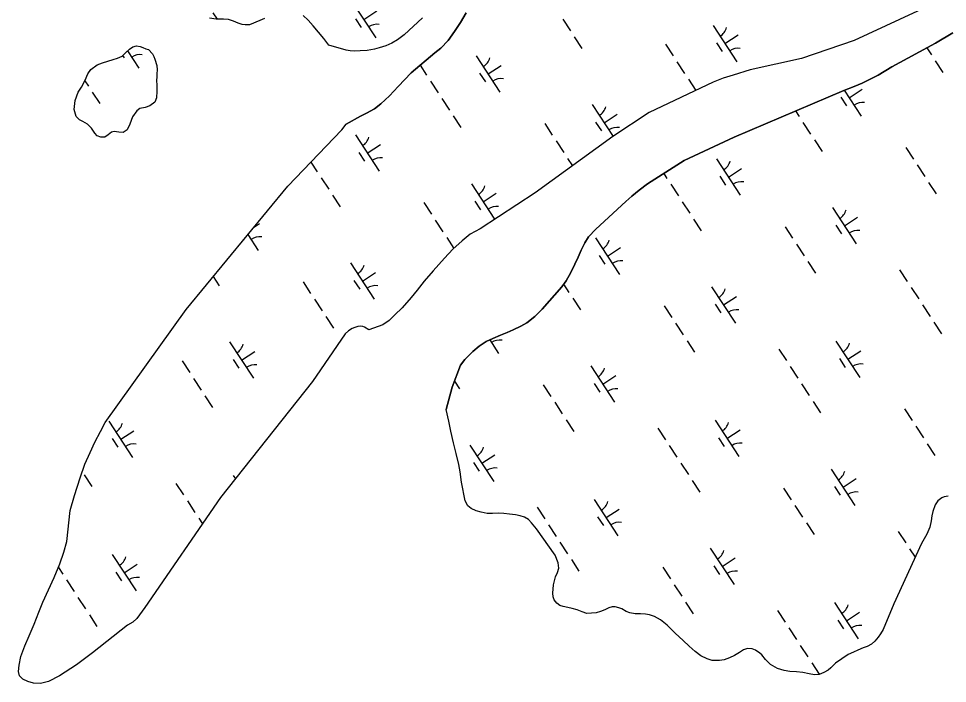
# Model space of a CAD drawing. Extents: x 3945642 to 3966284, y 206476 to 228921.
# Drawn here: x 3955547 to 3956617, y 214005 to 214771 of the extents above; entities that cross this region are included whole.
import ezdxf

# ---------------------------------------------------------------- set-up
doc = ezdxf.new("R2010")
doc.units = 0
doc.layers.add('V-TOPO-SHOR', color=7, linetype='Continuous')
doc.layers.add('V-WETL-SWMP', color=7, linetype='Continuous')

msp = doc.modelspace()

# ---------------------------------------------------------------- linework, layer by layer
at = {"layer": 'V-TOPO-SHOR'}
for points in [[(3956597.7, 214786.9), (3956509.2, 214745.9), (3956448.4, 214725.2), (3956389.5, 214711.9), (3956370, 214705.9), (3956358.2, 214702.3), (3956346.9, 214697.9), (3956273.1, 214662.9), (3956231.4, 214635.1), (3956141.8, 214570.3), (3956078.5, 214529.1), (3956067, 214522.6), (3956057.7, 214515.1), (3956047.1, 214505.4), (3956037.3, 214495.2), (3956024.4, 214480.6), (3956014.1, 214468.5), (3956005.9, 214458.2), (3955999.2, 214449.7), (3955988.6, 214437.9), (3955980.2, 214429.7), (3955973.8, 214423.5), (3955966.5, 214418.4), (3955950.4, 214412.7)], [(3956062.3, 214777.6), (3956055.7, 214766.6), (3956048.9, 214756.3), (3956041.5, 214745.7), (3956033.1, 214737.1), (3956026.4, 214731.5), (3955999, 214708.7), (3955984.2, 214692.8), (3955974, 214682), (3955964.1, 214672.9), (3955956.8, 214667.2), (3955947.7, 214662), (3955940.7, 214658.6), (3955924.2, 214649.5)], [(3956012.2, 214772), (3955991, 214752.5), (3955983.3, 214746.7), (3955977, 214742.9), (3955969.9, 214739.7), (3955962.3, 214737.4), (3955956.7, 214735.8), (3955948.6, 214734.3), (3955940.5, 214734), (3955934, 214733.5), (3955928.8, 214733.9), (3955924.1, 214734.5), (3955904.3, 214740.3)], [(3956622.8, 214754.8), (3956602.9, 214742.9), (3956552.5, 214715.5), (3956536.6, 214705.7), (3956526.7, 214700.9), (3956518.3, 214696.6), (3956509, 214692.8), (3956497.1, 214688.4), (3956370.8, 214634.6), (3956313.4, 214607.6), (3956271.2, 214580.8), (3956261.7, 214573.6), (3956253.3, 214566.7), (3956246.2, 214560.5), (3956211.6, 214528.5), (3956203.2, 214519.7), (3956198.9, 214512.7), (3956194.7, 214504.2), (3956191.4, 214496.1), (3956187.7, 214488.4), (3956182.8, 214478.6), (3956177.5, 214469.1), (3956172.4, 214462.1)], [(3956172.4, 214462.1), (3956149.8, 214436.4), (3956141.5, 214427.8), (3956132.4, 214420.8), (3956125.4, 214416.8), (3956116.7, 214412.6), (3956109.6, 214409.6), (3956101.9, 214406.6), (3956093.1, 214402.8), (3956085.3, 214399), (3956077.2, 214393.7), (3956070, 214387.6), (3956064.8, 214382.4), (3956061, 214378.6), (3956055.7, 214371.8), (3956046.3, 214346.6), (3956039.4, 214320.9)]]:
    msp.add_lwpolyline(points, dxfattribs=at)
at = {"layer": 'V-WETL-SWMP'}
for p, q in [((3955930.9, 214790.8), (3955958.3, 214749)), ((3955770.9, 214777.7), (3955775.8, 214770.3)), ((3955944.6, 214769.9), (3955959.6, 214779.8)), ((3955934.8, 214770.7), (3955941.4, 214760.7)), ((3956173.6, 214770.2), (3956182.4, 214756.8)), ((3956346.7, 214763.2), (3956374.1, 214721.4)), ((3956360.4, 214742.3), (3956375.4, 214752.2)), ((3956186.7, 214750.1), (3956195.5, 214736.7)), ((3956292, 214741.4), (3956300.7, 214728)), ((3956350.6, 214743.1), (3956357.2, 214733)), ((3955672.6, 214733.8), (3955685.5, 214714.1)), ((3956592.8, 214737.4), (3956598.1, 214729.2)), ((3955666.9, 214728.4), (3955668.7, 214725.7)), ((3956073.9, 214728.3), (3956101.3, 214686.5)), ((3956305.1, 214721.3), (3956313.9, 214707.9)), ((3956602.5, 214722.5), (3956611.3, 214709.1)), ((3956009.3, 214717.3), (3956016.9, 214705.8)), ((3956087.6, 214707.4), (3956102.7, 214717.2)), ((3955623.3, 214699.5), (3955627.4, 214693.2)), ((3956021.3, 214699.1), (3956030.1, 214685.7)), ((3956077.9, 214708.2), (3956084.5, 214698.1)), ((3956318.3, 214701.2), (3956326.7, 214688.4)), ((3956497.6, 214688.6), (3956517.1, 214658.8)), ((3956503.4, 214679.7), (3956518.5, 214689.6)), ((3955631.8, 214686.5), (3955640.6, 214673.2)), ((3956034.4, 214679), (3956043.2, 214665.6)), ((3956493.7, 214680.5), (3956500.3, 214670.5)), ((3956207.5, 214672.1), (3956231.6, 214635.2)), ((3956047.6, 214658.9), (3956056.4, 214645.5)), ((3956221.2, 214651.1), (3956236.3, 214661)), ((3956441.5, 214664.7), (3956445.9, 214658.1)), ((3956152.8, 214650.2), (3956161.6, 214636.8)), ((3956211.5, 214651.9), (3956218.1, 214641.9)), ((3956450.2, 214651.4), (3956459, 214638)), ((3955934.8, 214637.1), (3955962.2, 214595.3)), ((3955948.5, 214616.2), (3955963.6, 214626.1)), ((3956166, 214630.1), (3956174.7, 214616.8)), ((3956463.4, 214631.3), (3956472.2, 214617.9)), ((3955938.8, 214617), (3955945.3, 214607)), ((3956568.6, 214622.6), (3956577.4, 214609.2)), ((3955883.6, 214605.8), (3955890.9, 214594.5)), ((3956179.1, 214610.1), (3956184.8, 214601.4)), ((3956350.6, 214609.5), (3956378, 214567.7)), ((3956581.8, 214602.5), (3956590.5, 214589.1)), ((3956289.8, 214592.7), (3956293.6, 214587)), ((3956364.3, 214588.6), (3956379.4, 214598.5)), ((3955895.3, 214587.8), (3955904.1, 214574.5)), ((3956068.4, 214580.9), (3956095.2, 214540)), ((3956298, 214580.3), (3956306.7, 214566.9)), ((3956354.6, 214589.4), (3956361.1, 214579.3)), ((3956594.9, 214582.4), (3956603.7, 214569.1)), ((3956082.1, 214560), (3956097.1, 214569.9)), ((3955908.5, 214567.8), (3955917.2, 214554.4)), ((3956013.7, 214559.1), (3956022.5, 214545.7)), ((3956072.3, 214560.8), (3956078.9, 214550.7)), ((3956311.1, 214560.2), (3956319.9, 214546.8)), ((3956484.2, 214553.3), (3956511.6, 214511.5)), ((3956026.8, 214539), (3956035.6, 214525.6)), ((3956324.3, 214540.2), (3956333, 214526.8)), ((3956497.9, 214532.4), (3956512.9, 214542.2)), ((3955817.7, 214530.5), (3955824.4, 214534.9)), ((3956429.5, 214531.4), (3956438.3, 214518.1)), ((3956488.1, 214533.2), (3956494.7, 214523.1)), ((3955805.9, 214516.2), (3955806.2, 214515.8)), ((3955811.1, 214522.5), (3955823.1, 214504.1)), ((3956040, 214518.9), (3956048.2, 214506.4)), ((3956211.5, 214518.4), (3956238.9, 214476.5)), ((3956225.2, 214497.4), (3956240.2, 214507.3)), ((3956442.6, 214511.4), (3956451.4, 214498)), ((3956215.4, 214498.2), (3956222, 214488.2)), ((3955929.2, 214489.7), (3955956.6, 214447.9)), ((3956455.8, 214491.3), (3956464.6, 214477.9)), ((3955771.1, 214474), (3955778.1, 214463.2)), ((3955942.9, 214468.8), (3955958, 214478.7)), ((3956561.5, 214481.6), (3956570.2, 214468.2)), ((3955874.6, 214467.9), (3955883.3, 214454.5)), ((3955933.2, 214469.6), (3955939.8, 214459.6)), ((3956174.6, 214465.1), (3956180.7, 214455.7)), ((3956345, 214462.1), (3956372.4, 214420.3)), ((3956574.6, 214461.5), (3956583.4, 214448.2)), ((3955887.7, 214447.8), (3955896.5, 214434.5)), ((3956185.1, 214449), (3956193.9, 214435.6)), ((3956349, 214442), (3956355.6, 214432)), ((3956358.7, 214441.2), (3956373.8, 214451.1)), ((3956587.8, 214441.5), (3956596.5, 214428.1)), ((3956290.3, 214440.3), (3956299.1, 214426.9)), ((3955900.9, 214427.8), (3955909.6, 214414.4)), ((3956303.5, 214420.2), (3956312.3, 214406.8)), ((3956600.9, 214421.4), (3956609.7, 214408)), ((3955790.1, 214398.6), (3955817.5, 214356.8)), ((3956089.5, 214401), (3956099.7, 214385.4)), ((3956316.7, 214400.1), (3956325.4, 214386.8)), ((3956488.1, 214399.6), (3956515.5, 214357.8)), ((3956082.7, 214397.3), (3956082.9, 214397)), ((3956422.3, 214390.5), (3956431.1, 214377.1)), ((3956501.8, 214378.7), (3956516.9, 214388.5)), ((3955794.1, 214378.5), (3955800.6, 214368.4)), ((3955803.8, 214377.7), (3955818.9, 214387.5)), ((3956492.1, 214379.5), (3956498.6, 214369.4)), ((3955735.4, 214376.8), (3955744.2, 214363.4)), ((3956205.9, 214371), (3956233.3, 214329.2)), ((3956435.5, 214370.4), (3956444.2, 214357)), ((3955748.6, 214356.7), (3955757.3, 214343.3)), ((3956219.6, 214350.1), (3956234.7, 214359.9)), ((3956048.8, 214353.5), (3956054.7, 214344.5)), ((3956151.2, 214349.1), (3956160, 214335.8)), ((3956209.9, 214350.9), (3956216.4, 214340.8)), ((3956448.6, 214350.3), (3956457.4, 214336.9)), ((3955761.7, 214336.6), (3955770.5, 214323.2)), ((3956164.4, 214329.1), (3956173.1, 214315.7)), ((3956461.8, 214330.2), (3956470.5, 214316.9)), ((3956567, 214321.5), (3956575.8, 214308.1)), ((3955651, 214307.4), (3955678.4, 214265.6)), ((3956177.5, 214309), (3956186.3, 214295.6)), ((3956349, 214308.4), (3956376.4, 214266.6)), ((3955664.7, 214286.5), (3955679.7, 214296.4)), ((3956283.2, 214299.3), (3956292, 214285.9)), ((3956362.7, 214287.5), (3956377.7, 214297.4)), ((3956580.2, 214301.5), (3956588.9, 214288.1)), ((3955654.9, 214287.3), (3955661.5, 214277.3)), ((3956352.9, 214288.3), (3956359.5, 214278.3)), ((3956593.3, 214281.4), (3956602.1, 214268)), ((3956066.8, 214279.8), (3956094.2, 214238)), ((3956296.3, 214279.2), (3956305.1, 214265.9)), ((3956070.7, 214259.7), (3956077.3, 214249.7)), ((3956080.5, 214258.9), (3956095.5, 214268.8)), ((3956309.5, 214259.2), (3956318.3, 214245.8)), ((3956482.6, 214252.2), (3956510, 214210.4)), ((3955622.6, 214245.5), (3955631.3, 214232.1)), ((3955794, 214244.9), (3955796.7, 214240.9)), ((3956322.6, 214239.1), (3956331.4, 214225.7)), ((3956496.3, 214231.3), (3956511.3, 214241.2)), ((3955728.2, 214235.8), (3955737, 214222.4)), ((3956427.9, 214230.4), (3956436.6, 214217)), ((3956486.5, 214232.1), (3956493.1, 214222.1)), ((3956209.8, 214217.3), (3956237.2, 214175.5)), ((3955741.4, 214215.7), (3955750.2, 214202.3)), ((3956144, 214208.2), (3956152.8, 214194.8)), ((3956223.5, 214196.4), (3956238.6, 214206.2)), ((3956441, 214210.3), (3956449.8, 214196.9)), ((3955754.5, 214195.6), (3955758.8, 214189.2)), ((3956213.8, 214197.2), (3956220.4, 214187.1)), ((3956157.2, 214188.1), (3956166, 214174.7)), ((3956454.2, 214190.2), (3956462.9, 214176.8)), ((3956559.8, 214180.5), (3956568.6, 214167.2)), ((3956170.3, 214168), (3956179.1, 214154.6)), ((3955654.9, 214153.8), (3955682.3, 214111.9)), ((3956343.4, 214161.1), (3956370.8, 214119.2)), ((3956573, 214160.5), (3956579.4, 214150.8)), ((3955668.6, 214132.8), (3955683.7, 214142.7)), ((3956183.5, 214147.9), (3956192.3, 214134.6)), ((3956357.1, 214140.1), (3956372.2, 214150)), ((3955592.9, 214138.8), (3955597.9, 214131.2)), ((3955658.9, 214133.6), (3955665.4, 214123.6)), ((3956288.7, 214139.2), (3956297.5, 214125.8)), ((3956347.4, 214140.9), (3956354, 214130.9)), ((3955602.3, 214124.6), (3955611, 214111.2)), ((3956301.9, 214119.1), (3956310.7, 214105.8)), ((3955615.4, 214104.5), (3955624.2, 214091.1)), ((3956315, 214099.1), (3956323.8, 214085.7)), ((3956420.7, 214089.4), (3956429.5, 214076)), ((3956486.5, 214098.5), (3956513.9, 214056.7)), ((3955628.6, 214084.4), (3955637.3, 214071)), ((3956490.5, 214078.4), (3956497, 214068.4)), ((3956500.2, 214077.6), (3956515.3, 214087.5)), ((3956433.9, 214069.3), (3956442.6, 214055.9)), ((3956447, 214049.2), (3956455.8, 214035.9)), ((3956460.2, 214029.2), (3956468.9, 214015.9))]:
    msp.add_line(p, q, dxfattribs=at)
for points in [[(3956597.7, 214786.9), (3956509.2, 214745.9), (3956448.4, 214725.2), (3956389.5, 214711.9), (3956370, 214705.9), (3956358.2, 214702.3), (3956346.9, 214697.9), (3956273.1, 214662.9), (3956231.4, 214635.1), (3956141.8, 214570.3), (3956078.5, 214529.1), (3956067, 214522.6), (3956057.7, 214515.1), (3956047.1, 214505.4), (3956037.3, 214495.2), (3956024.4, 214480.6), (3956014.1, 214468.5), (3956005.9, 214458.2), (3955999.2, 214449.7), (3955988.6, 214437.9), (3955980.2, 214429.7), (3955973.8, 214423.5), (3955966.5, 214418.4), (3955950.4, 214412.7), (3955945.3, 214415.8), (3955943.5, 214416.4), (3955940.4, 214416.7), (3955937.5, 214416.3)], [(3955646.7, 214305.8), (3955739.9, 214436.2), (3955857, 214578.2), (3955919.4, 214643), (3955924.2, 214649.5), (3955940.7, 214658.6), (3955947.7, 214662), (3955956.8, 214667.2), (3955964.1, 214672.9), (3955974, 214682), (3955984.2, 214692.8), (3955999, 214708.7), (3956026.4, 214731.5), (3956033.1, 214737.1), (3956041.5, 214745.7), (3956048.9, 214756.3), (3956055.7, 214766.6), (3956062.3, 214777.6)], [(3956012.2, 214772), (3955991, 214752.5), (3955983.3, 214746.7), (3955977, 214742.9), (3955969.9, 214739.7), (3955962.3, 214737.4), (3955956.7, 214735.8), (3955948.6, 214734.3), (3955940.5, 214734), (3955934, 214733.5), (3955928.8, 214733.9), (3955924.1, 214734.5), (3955904.3, 214740.3), (3955898.4, 214748), (3955892.5, 214755.3), (3955886.3, 214762.6), (3955880.5, 214769.1), (3955874.7, 214774.7)], [(3955830.2, 214771.2), (3955824.9, 214768.9), (3955812.8, 214764), (3955807.8, 214763.8), (3955804.4, 214764.4), (3955799.8, 214765.9), (3955794.7, 214768.1), (3955788.9, 214769.9), (3955783, 214770.4), (3955774.6, 214770.3), (3955767, 214771.4)], [(3956174.2, 214094.1), (3956170.4, 214095.1), (3956166.9, 214097.8), (3956163.8, 214101.5), (3956162.4, 214105.1), (3956162, 214109.4), (3956162.8, 214118.8), (3956165.2, 214128.1), (3956167.4, 214133.1), (3956169, 214138.3), (3956168.4, 214144.2), (3956164.8, 214153.2), (3956143.3, 214183.5), (3956137.8, 214190.3), (3956134.1, 214194), (3956129.5, 214197), (3956124.5, 214198.4), (3956119.3, 214199.4), (3956112.4, 214200.2), (3956105.8, 214200.9), (3956099.1, 214201.3), (3956092.7, 214201.2), (3956086.5, 214201.1), (3956079.8, 214202.5), (3956074.1, 214204.3), (3956068.3, 214206.8), (3956064.5, 214210), (3956061.3, 214215.5), (3956057.2, 214237), (3956055.4, 214249), (3956053.8, 214257.6), (3956051, 214270.2), (3956047.9, 214282.3), (3956044.9, 214296), (3956042.6, 214307.5), (3956039.4, 214320.9), (3956046.3, 214346.6), (3956055.7, 214371.8), (3956061, 214378.6), (3956064.8, 214382.4), (3956070, 214387.6), (3956077.2, 214393.7), (3956085.3, 214399), (3956093.1, 214402.8), (3956101.9, 214406.6), (3956109.6, 214409.6), (3956116.7, 214412.6), (3956125.4, 214416.8), (3956132.4, 214420.8), (3956141.5, 214427.8), (3956149.8, 214436.4), (3956172.4, 214462.1), (3956177.5, 214469.1), (3956182.8, 214478.6), (3956187.7, 214488.4), (3956191.4, 214496.1), (3956194.7, 214504.2), (3956198.9, 214512.7), (3956203.2, 214519.7), (3956211.6, 214528.5), (3956246.2, 214560.5), (3956253.3, 214566.7), (3956261.7, 214573.6), (3956271.2, 214580.8), (3956313.4, 214607.6), (3956370.8, 214634.6), (3956497.1, 214688.4), (3956509, 214692.8), (3956518.3, 214696.6), (3956526.7, 214700.9), (3956536.6, 214705.7), (3956552.5, 214715.5), (3956602.9, 214742.9), (3956622.8, 214754.8)], [(3955937.5, 214416.3), (3955934.2, 214415.4), (3955931.1, 214414.2), (3955926.9, 214411.5), (3955923.1, 214408), (3955885.6, 214353), (3955779.7, 214219.6), (3955692.5, 214093), (3955683.2, 214080.3), (3955678.7, 214076.1), (3955672.3, 214072.3), (3955632.2, 214040.6), (3955613.8, 214026.9), (3955594.3, 214014.1), (3955581.4, 214007.6), (3955572.3, 214005.4), (3955564.4, 214005.7), (3955557.7, 214007.4), (3955552.1, 214010.4), (3955548.2, 214014.2), (3955547.1, 214019.1), (3955547.8, 214026.5), (3955549.8, 214036.2), (3955554.3, 214048.5), (3955559.3, 214060.3), (3955565, 214073.5), (3955570.4, 214087.4), (3955575, 214098.8), (3955581.4, 214113), (3955588, 214127.3), (3955594.7, 214143.1), (3955599, 214156.4), (3955602.5, 214169), (3955606.3, 214204.4), (3955611.5, 214221.8), (3955617.8, 214242.1), (3955623.5, 214257.7), (3955629.5, 214271.2), (3955635, 214283.4), (3955641.3, 214295.5), (3955646.7, 214305.8)], [(3956617.5, 214221.1), (3956612.7, 214220.1), (3956610, 214219), (3956605.4, 214215.5), (3956602.3, 214211), (3956599.8, 214203.4), (3956598.7, 214198.5), (3956597.9, 214192.5), (3956596.1, 214185.5), (3956592.8, 214177.4), (3956586.6, 214166.6), (3956554.9, 214097.1), (3956542.5, 214067.5), (3956539.6, 214062.4), (3956536.9, 214058.7), (3956532.9, 214054.1), (3956528.9, 214050.6), (3956524, 214047.8), (3956519.5, 214046.2), (3956513.5, 214043.7), (3956508.3, 214041.4)], [(3956508.3, 214041.4), (3956502.4, 214038.8), (3956487.7, 214028.6), (3956482.4, 214023.3), (3956479.2, 214020.5), (3956474.3, 214017.9), (3956468.7, 214015.8), (3956463.5, 214015.4), (3956457.4, 214016.3), (3956450, 214017.8), (3956442.9, 214018.7), (3956435.2, 214019.1), (3956428.4, 214020.1), (3956420.7, 214022.5), (3956412.7, 214027.1), (3956407.2, 214032.9), (3956402.8, 214038.3), (3956400.6, 214040.4), (3956395.5, 214043.7), (3956391.6, 214045.2), (3956386.3, 214045.7), (3956381.7, 214044.1), (3956377.2, 214041), (3956371.5, 214037.6), (3956365.7, 214034.7), (3956359.6, 214032.6), (3956354, 214031.6), (3956345.7, 214031.9), (3956339.7, 214033.8), (3956332.6, 214037.2), (3956326.1, 214042.2), (3956319, 214048.2), (3956312.2, 214054.8), (3956302.9, 214063.4), (3956293.9, 214072.6), (3956286, 214078.6), (3956279.1, 214082.3), (3956273.5, 214084.3), (3956268.7, 214085.1), (3956263, 214085.5), (3956257.1, 214085.5), (3956250.8, 214086.7), (3956246.8, 214088.2), (3956241.5, 214091.1), (3956238.3, 214092.4), (3956233.8, 214093.6), (3956230.4, 214093.6), (3956226.6, 214092.4), (3956222, 214090.3), (3956217.2, 214088.3), (3956212.2, 214086.8), (3956201.4, 214085.9), (3956196.1, 214087.8), (3956190.1, 214090.1), (3956184.3, 214091.8), (3956179.6, 214092.9), (3956174.2, 214094.1)]]:
    msp.add_lwpolyline(points, dxfattribs=at)
msp.add_lwpolyline([(3955696.6, 214735.5), (3955701.3, 214730.6), (3955702.9, 214727.3), (3955704, 214724.5), (3955706.2, 214717.1), (3955706.6, 214712), (3955706.3, 214707.3), (3955706.1, 214703.5), (3955706, 214700.3), (3955706.1, 214694.1), (3955706.4, 214687.5), (3955706, 214679.7), (3955704, 214674.8), (3955698.1, 214670.4), (3955692.7, 214668.6), (3955686.5, 214667.5), (3955683.1, 214664.9), (3955678.3, 214657.8), (3955675, 214649.5), (3955672.1, 214643.1), (3955667.4, 214639.7), (3955662.6, 214640.2), (3955657.1, 214641.1), (3955654.2, 214640.3), (3955650.2, 214637.1), (3955646.3, 214634.6), (3955641.6, 214634.4), (3955637.5, 214636), (3955634.7, 214638.9), (3955631.1, 214644.8), (3955626.5, 214649.5), (3955621.1, 214652.7), (3955617.2, 214654.3), (3955613.5, 214658.3), (3955611.2, 214666.5), (3955612.2, 214676.8), (3955615.8, 214686.3), (3955619.6, 214692), (3955623.7, 214700.3), (3955626.7, 214707.6), (3955630.4, 214712.6), (3955637.6, 214717.7), (3955643.8, 214720.1), (3955649.7, 214722.2), (3955655.8, 214723.8), (3955660.9, 214725.3), (3955666.2, 214727.9), (3955670.7, 214731.9), (3955674.6, 214735.9), (3955678.8, 214738.6), (3955682.9, 214739.7), (3955687.1, 214738.9), (3955690.3, 214737.6), (3955693.5, 214736.4)], close=True, dxfattribs=at)
for centre, start, end in [((3955959.9, 214746.9), 82.4574, 124.0011), ((3956345.4, 214765.5), 302.4575, 344.0011), ((3956375.7, 214719.3), 82.4574, 124.0011), ((3955687.2, 214712), 82.4574, 124.0011), ((3956072.7, 214730.6), 302.4575, 344.0011), ((3956103, 214684.4), 82.4574, 124.0011), ((3956488.5, 214703), 302.4575, 309.142), ((3956206.3, 214674.4), 302.4575, 344.0011), ((3956518.8, 214656.8), 82.4574, 124.0011), ((3956236.6, 214628.2), 82.4574, 124.0011), ((3955933.6, 214639.4), 302.4575, 344.0011), ((3955963.8, 214593.2), 82.4574, 124.0011), ((3956349.4, 214611.8), 302.4575, 344.0011), ((3956379.6, 214565.6), 82.4574, 124.0011), ((3956067.1, 214583.2), 302.4575, 344.0011), ((3956097.4, 214537), 82.4574, 124.0011), ((3956482.9, 214555.6), 302.4575, 344.0011), ((3956513.2, 214509.4), 82.4574, 124.0011), ((3955824.7, 214502.1), 82.4574, 124.0011), ((3956210.2, 214520.7), 302.4575, 344.0011), ((3955928, 214492.1), 302.4575, 344.0011), ((3956240.5, 214474.5), 82.4574, 124.0011), ((3955958.3, 214445.9), 82.4574, 124.0011), ((3956343.8, 214464.5), 302.4575, 344.0011), ((3956374.1, 214418.2), 82.4574, 124.0011), ((3956101.4, 214383.3), 82.4574, 124.0011), ((3955788.9, 214400.9), 302.4575, 344.0011), ((3956486.9, 214401.9), 302.4575, 344.0011), ((3955819.1, 214354.7), 82.4574, 124.0011), ((3956204.7, 214373.3), 302.4575, 344.0011), ((3956517.1, 214355.7), 82.4574, 124.0011), ((3956234.9, 214327.1), 82.4574, 124.0011), ((3955649.7, 214309.8), 302.4575, 344.0011), ((3956347.7, 214310.8), 302.4575, 344.0011), ((3955680, 214263.6), 82.4574, 124.0011), ((3956378, 214264.6), 82.4574, 124.0011), ((3956065.5, 214282.2), 302.4575, 344.0011), ((3956095.8, 214235.9), 82.4574, 124.0011), ((3956481.3, 214254.5), 302.4575, 344.0011), ((3956511.6, 214208.3), 82.4574, 124.0011), ((3956208.6, 214219.6), 302.4575, 344.0011), ((3956238.9, 214173.4), 82.4574, 124.0011), ((3956342.2, 214163.4), 302.4575, 344.0011), ((3955653.7, 214156.1), 302.4575, 344.0011), ((3956372.5, 214117.2), 82.4574, 124.0011), ((3955683.9, 214109.9), 82.4574, 124.0011), ((3956485.3, 214100.8), 302.4575, 344.0011), ((3956515.5, 214054.6), 82.4574, 124.0011)]:
    msp.add_arc(centre, 17.6, start, end, dxfattribs=at)

doc.saveas('drawing.dxf')
